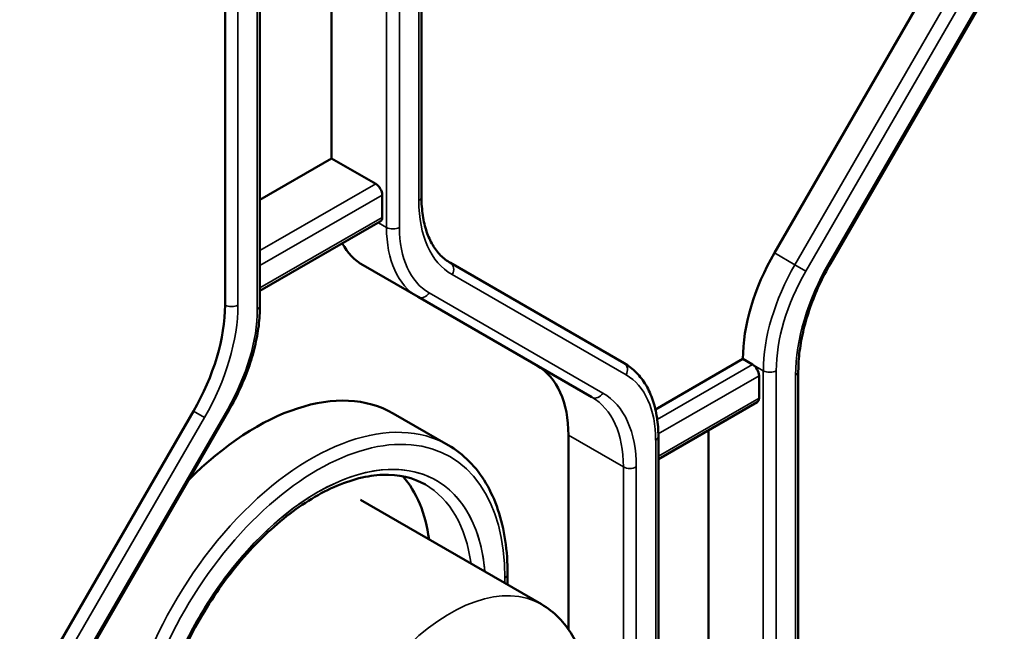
# Model space of a CAD drawing. Header units: millimetres. Extents: x 0 to 14369, y -869 to 2970.
# Tile 546 of 656: x 3793 to 3826, y 1246 to 1266. Entities that reach past the tile are written whole.
import ezdxf

# ---------------------------------------------------------------- set-up
doc = ezdxf.new("R2010")
doc.units = ezdxf.units.MM
doc.header["$LTSCALE"] = 10
doc.layers.add('Sichtbar (ISO)', color=7, linetype='Continuous', lineweight=50)
doc.layers.add('Sichtbar schmal (ISO)', color=7, linetype='Continuous', lineweight=35)

msp = doc.modelspace()

# ---------------------------------------------------------------- linework, layer by layer
at = {"layer": 'Sichtbar (ISO)'}
for p, q in [((3806.546, 1260.408), (3806.546, 1285.096)), ((3806.546, 1260.408), (3806.546, 1285.096)), ((3803.595, 1261.677), (3803.595, 1283.154)), ((3803.595, 1283.154), (3803.595, 1261.677)), ((3801.243, 1282.541), (3801.243, 1256.839)), ((3801.243, 1282.541), (3801.243, 1256.839)), ((3800.095, 1281.544), (3800.095, 1256.856)), ((3818.136, 1258.571), (3823.843, 1268.456)), ((3823.843, 1268.456), (3818.136, 1258.571)), ((3819.978, 1258.225), (3825.685, 1268.11)), ((3819.978, 1258.225), (3825.685, 1268.11)), ((3801.243, 1260.319), (3803.595, 1261.677)), ((3803.595, 1261.677), (3801.243, 1260.319)), ((3803.595, 1261.677), (3805.044, 1260.84)), ((3805.044, 1260.84), (3803.595, 1261.677)), ((3805.256, 1259.737), (3805.256, 1260.472)), ((3805.256, 1260.472), (3805.256, 1259.737)), ((3801.243, 1257.319), (3805.194, 1259.6)), ((3801.243, 1257.319), (3805.194, 1259.6)), ((3804.63, 1258.163), (3806.433, 1257.122)), ((3806.433, 1257.122), (3804.63, 1258.163)), ((3813.201, 1254.947), (3807.494, 1258.242)), ((3807.494, 1258.242), (3813.201, 1254.947)), ((3806.433, 1257.122), (3812.141, 1253.827)), ((3812.141, 1253.827), (3806.433, 1257.122)), ((3814.229, 1253.429), (3817.101, 1255.087)), ((3817.101, 1255.087), (3814.229, 1253.429)), ((3817.101, 1255.087), (3817.419, 1254.903)), ((3817.419, 1254.903), (3817.101, 1255.087)), ((3818.921, 1229.993), (3818.921, 1254.681)), ((3818.921, 1229.993), (3818.921, 1254.681)), ((3817.631, 1253.801), (3817.631, 1254.536)), ((3817.631, 1254.536), (3817.631, 1253.801)), ((3814.325, 1251.79), (3817.569, 1253.663)), ((3814.325, 1251.79), (3817.569, 1253.663)), ((3799.059, 1253.372), (3793.352, 1243.487)), ((3800.23, 1253.413), (3794.522, 1243.528)), ((3800.23, 1253.413), (3794.522, 1243.528)), ((3805.62, 1253.296), (3807.423, 1252.255)), ((3805.62, 1253.296), (3807.423, 1252.255)), ((3815.969, 1252.74), (3815.969, 1231.262)), ((3815.969, 1231.262), (3815.969, 1252.74)), ((3811.373, 1252.579), (3811.373, 1246.198)), ((3811.373, 1246.198), (3811.373, 1252.579)), ((3814.325, 1229.352), (3814.325, 1252.535)), ((3814.325, 1229.352), (3814.325, 1252.535)), ((3804.544, 1250.453), (3810.484, 1247.023)), ((3809.375, 1247.664), (3809.375, 1248.012)), ((3809.375, 1247.664), (3809.375, 1248.012))]:
    msp.add_line(p, q, dxfattribs=at)
for centre, major_axis, start_param, end_param in [((3805.044, 1260.595), (0.15, -0.26), 0.785398, 2.356194), ((3805.044, 1260.595), (-0.15, 0.26), 3.926991, 5.497787), ((3805.044, 1259.86), (0.15, -0.26), 0, 0.785398), ((3805.044, 1259.86), (0.15, -0.26), 0, 0.785398), ((3807.13, 1262.493), (-2.5, -4.33), 5.947662, 6.283185), ((3807.13, 1262.493), (-2.5, -4.33), 5.947662, 6.283185), ((3820.636, 1257.128), (2.5, 4.33), 1.570796, 2.356194), ((3820.636, 1257.128), (-2.5, -4.33), 4.712389, 5.497787), ((3796.559, 1254.815), (-2.5, -4.33), 1.570796, 2.356194), ((3807.837, 1250.538), (2.5, 4.33), 5.497787, 6.283185), ((3807.837, 1250.538), (2.5, 4.33), 5.497787, 6.283185), ((3817.419, 1254.658), (0.15, -0.26), 0.785398, 2.356195), ((3817.419, 1254.658), (-0.15, 0.26), 3.926991, 5.497787), ((3801.12, 1245.501), (4.5, 7.794), 0, 1.142593), ((3801.12, 1245.501), (4.5, 7.794), 0, 1.142593), ((3817.419, 1253.923), (0.15, -0.26), 0, 0.785398), ((3817.419, 1253.923), (0.15, -0.26), 0, 0.785398), ((3801.544, 1245.256), (3.75, 6.495), 5.639684, 6.094464)]:
    msp.add_ellipse(centre, major_axis=major_axis, ratio=0.57735, start_param=start_param, end_param=end_param, dxfattribs=at)
for points, knots in [([(3806.546, 1260.408), (3806.546, 1260.195), (3806.561, 1259.992), (3806.618, 1259.612), (3806.66, 1259.434), (3806.769, 1259.11), (3806.836, 1258.963), (3806.991, 1258.701), (3807.078, 1258.587), (3807.273, 1258.39), (3807.379, 1258.308), (3807.494, 1258.242)], [3.1415927, 3.1415927, 3.1415927, 3.1415927, 3.2986723, 3.2986723, 3.4557519, 3.4557519, 3.6128316, 3.6128316, 3.7699112, 3.7699112, 3.9269908, 3.9269908, 3.9269908, 3.9269908]), ([(3806.546, 1260.408), (3806.546, 1260.195), (3806.561, 1259.992), (3806.618, 1259.612), (3806.66, 1259.434), (3806.769, 1259.11), (3806.836, 1258.963), (3806.991, 1258.701), (3807.078, 1258.587), (3807.273, 1258.39), (3807.379, 1258.308), (3807.494, 1258.242)], [3.1415927, 3.1415927, 3.1415927, 3.1415927, 3.2986723, 3.2986723, 3.4557519, 3.4557519, 3.6128316, 3.6128316, 3.7699112, 3.7699112, 3.9269908, 3.9269908, 3.9269908, 3.9269908]), ([(3819.978, 1258.225), (3819.844, 1257.993), (3819.72, 1257.754), (3819.497, 1257.271), (3819.398, 1257.027), (3819.226, 1256.538), (3819.154, 1256.294), (3819.038, 1255.814), (3818.994, 1255.577), (3818.935, 1255.117), (3818.921, 1254.894), (3818.921, 1254.681)], [2.3561945, 2.3561945, 2.3561945, 2.3561945, 2.5132741, 2.5132741, 2.6703538, 2.6703538, 2.8274334, 2.8274334, 2.984513, 2.984513, 3.1415927, 3.1415927, 3.1415927, 3.1415927]), ([(3819.978, 1258.225), (3819.844, 1257.993), (3819.72, 1257.754), (3819.497, 1257.271), (3819.398, 1257.027), (3819.226, 1256.538), (3819.154, 1256.294), (3819.038, 1255.814), (3818.994, 1255.577), (3818.935, 1255.117), (3818.921, 1254.894), (3818.921, 1254.681)], [2.3561945, 2.3561945, 2.3561945, 2.3561945, 2.5132741, 2.5132741, 2.6703538, 2.6703538, 2.8274334, 2.8274334, 2.984513, 2.984513, 3.1415927, 3.1415927, 3.1415927, 3.1415927]), ([(3801.243, 1256.839), (3801.243, 1256.624), (3801.229, 1256.403), (3801.171, 1255.951), (3801.128, 1255.721), (3801.016, 1255.256), (3800.946, 1255.022), (3800.782, 1254.554), (3800.687, 1254.321), (3800.475, 1253.861), (3800.357, 1253.634), (3800.23, 1253.413)], [0, 0, 0, 0, 0.1570796, 0.1570796, 0.3141593, 0.3141593, 0.4712389, 0.4712389, 0.6283185, 0.6283185, 0.7853982, 0.7853982, 0.7853982, 0.7853982]), ([(3801.243, 1256.839), (3801.243, 1256.624), (3801.229, 1256.403), (3801.171, 1255.951), (3801.128, 1255.721), (3801.016, 1255.256), (3800.946, 1255.022), (3800.782, 1254.554), (3800.687, 1254.321), (3800.475, 1253.861), (3800.357, 1253.634), (3800.23, 1253.413)], [0, 0, 0, 0, 0.1570796, 0.1570796, 0.3141593, 0.3141593, 0.4712389, 0.4712389, 0.6283185, 0.6283185, 0.7853982, 0.7853982, 0.7853982, 0.7853982]), ([(3813.201, 1254.947), (3813.348, 1254.862), (3813.483, 1254.757), (3813.724, 1254.513), (3813.83, 1254.374), (3814.011, 1254.068), (3814.086, 1253.901), (3814.206, 1253.544), (3814.251, 1253.355), (3814.31, 1252.957), (3814.325, 1252.75), (3814.325, 1252.535)], [5.4977871, 5.4977871, 5.4977871, 5.4977871, 5.6548668, 5.6548668, 5.8119464, 5.8119464, 5.969026, 5.969026, 6.1261057, 6.1261057, 6.2831853, 6.2831853, 6.2831853, 6.2831853]), ([(3813.201, 1254.947), (3813.348, 1254.862), (3813.483, 1254.757), (3813.724, 1254.513), (3813.83, 1254.374), (3814.011, 1254.068), (3814.086, 1253.901), (3814.206, 1253.544), (3814.251, 1253.355), (3814.31, 1252.957), (3814.325, 1252.75), (3814.325, 1252.535)], [5.4977871, 5.4977871, 5.4977871, 5.4977871, 5.6548668, 5.6548668, 5.8119464, 5.8119464, 5.969026, 5.969026, 6.1261057, 6.1261057, 6.2831853, 6.2831853, 6.2831853, 6.2831853]), ([(3809.375, 1248.012), (3809.375, 1248.398), (3809.349, 1248.77), (3809.243, 1249.478), (3809.164, 1249.814), (3808.952, 1250.443), (3808.82, 1250.736), (3808.505, 1251.269), (3808.321, 1251.51), (3807.906, 1251.93), (3807.674, 1252.109), (3807.423, 1252.255)], [0, 0, 0, 0, 0.1570796, 0.1570796, 0.3141593, 0.3141593, 0.4712389, 0.4712389, 0.6283185, 0.6283185, 0.7853982, 0.7853982, 0.7853982, 0.7853982]), ([(3809.375, 1248.012), (3809.375, 1248.398), (3809.349, 1248.77), (3809.243, 1249.478), (3809.164, 1249.814), (3808.952, 1250.443), (3808.82, 1250.736), (3808.505, 1251.269), (3808.321, 1251.51), (3807.906, 1251.93), (3807.674, 1252.109), (3807.423, 1252.255)], [0, 0, 0, 0, 0.1570796, 0.1570796, 0.3141593, 0.3141593, 0.4712389, 0.4712389, 0.6283185, 0.6283185, 0.7853982, 0.7853982, 0.7853982, 0.7853982]), ([(3806.673, 1250.956), (3806.272, 1251.187), (3805.8, 1251.299), (3804.774, 1251.26), (3804.23, 1251.125), (3803.121, 1250.63), (3802.56, 1250.278), (3801.465, 1249.388), (3800.932, 1248.851), (3799.95, 1247.643), (3799.501, 1246.972), (3798.736, 1245.566), (3798.42, 1244.831), (3797.954, 1243.375), (3797.803, 1242.654), (3797.719, 1241.738), (3797.708, 1241.503), (3797.708, 1241.276)], [0.785398, 0.785398, 0.785398, 0.785398, 1.13378, 1.13378, 1.457995, 1.457995, 1.771581, 1.771581, 2.085311, 2.085311, 2.400167, 2.400167, 2.715368, 2.715368, 3.029965, 3.029965, 3.141593, 3.141593, 3.141593, 3.141593]), ([(3806.673, 1250.956), (3806.272, 1251.187), (3805.8, 1251.299), (3804.774, 1251.26), (3804.23, 1251.125), (3803.121, 1250.63), (3802.56, 1250.278), (3801.465, 1249.388), (3800.932, 1248.851), (3799.95, 1247.643), (3799.501, 1246.972), (3798.736, 1245.566), (3798.42, 1244.831), (3797.954, 1243.375), (3797.803, 1242.654), (3797.719, 1241.738), (3797.708, 1241.503), (3797.708, 1241.276)], [0.785398, 0.785398, 0.785398, 0.785398, 1.13378, 1.13378, 1.457995, 1.457995, 1.771581, 1.771581, 2.085311, 2.085311, 2.400167, 2.400167, 2.715368, 2.715368, 3.029965, 3.029965, 3.141593, 3.141593, 3.141593, 3.141593]), ([(3812.019, 1243.868), (3812.019, 1244.128), (3812.002, 1244.382), (3811.928, 1244.877), (3811.872, 1245.117), (3811.717, 1245.58), (3811.617, 1245.801), (3811.372, 1246.216), (3811.225, 1246.409), (3810.886, 1246.753), (3810.693, 1246.902), (3810.484, 1247.023)], [0, 0, 0, 0, 0.1570796, 0.1570796, 0.3141593, 0.3141593, 0.4712389, 0.4712389, 0.6283185, 0.6283185, 0.7853982, 0.7853982, 0.7853982, 0.7853982])]:
    msp.add_open_spline(points, degree=3, knots=knots, dxfattribs=at)
at = {"layer": 'Sichtbar schmal (ISO)'}
for p, q in [((3805.398, 1285.113), (3805.398, 1259.411)), ((3805.398, 1259.411), (3805.398, 1285.113)), ((3805.822, 1259.411), (3805.822, 1285.113)), ((3805.822, 1285.113), (3805.822, 1259.411)), ((3806.459, 1284.974), (3806.459, 1260.285)), ((3806.459, 1260.285), (3806.459, 1284.974)), ((3801.155, 1282.419), (3801.155, 1256.716)), ((3801.155, 1256.716), (3801.155, 1282.419)), ((3800.095, 1281.544), (3800.095, 1256.856)), ((3800.519, 1256.856), (3800.519, 1281.544)), ((3800.519, 1281.544), (3800.519, 1256.856)), ((3819.931, 1258.253), (3825.638, 1268.138)), ((3825.638, 1268.138), (3819.931, 1258.253)), ((3824.515, 1268.069), (3818.808, 1258.184)), ((3818.808, 1258.184), (3824.515, 1268.069)), ((3824.877, 1267.859), (3819.17, 1257.974)), ((3819.17, 1257.974), (3824.877, 1267.859)), ((3805.044, 1260.84), (3801.243, 1258.645)), ((3801.243, 1258.645), (3805.044, 1260.84)), ((3801.243, 1258.155), (3805.256, 1260.472)), ((3805.256, 1260.472), (3801.243, 1258.155)), ((3805.256, 1259.737), (3801.243, 1257.42)), ((3801.243, 1257.42), (3805.256, 1259.737)), ((3805.398, 1259.411), (3805.132, 1259.564)), ((3805.132, 1259.564), (3805.398, 1259.411)), ((3818.808, 1258.184), (3818.136, 1258.571)), ((3818.136, 1258.571), (3818.808, 1258.184)), ((3818.808, 1258.184), (3819.17, 1257.974)), ((3819.17, 1257.974), (3818.808, 1258.184)), ((3819.931, 1258.253), (3819.978, 1258.225)), ((3819.978, 1258.225), (3819.931, 1258.253)), ((3813.263, 1254.564), (3807.556, 1257.859)), ((3807.556, 1257.859), (3813.263, 1254.564)), ((3806.796, 1257.259), (3812.503, 1253.964)), ((3812.503, 1253.964), (3806.796, 1257.259)), ((3817.419, 1254.903), (3814.289, 1253.096)), ((3814.289, 1253.096), (3817.419, 1254.903)), ((3817.419, 1254.903), (3817.772, 1254.699)), ((3817.772, 1254.699), (3817.419, 1254.903)), ((3817.772, 1254.699), (3817.772, 1230.221)), ((3817.772, 1230.221), (3817.772, 1254.699)), ((3818.197, 1228.996), (3818.197, 1254.699)), ((3818.197, 1254.699), (3818.197, 1229.976)), ((3818.833, 1254.559), (3818.833, 1229.871)), ((3818.833, 1229.871), (3818.833, 1254.559)), ((3814.324, 1252.626), (3817.631, 1254.536)), ((3817.631, 1254.536), (3814.324, 1252.626)), ((3817.631, 1253.801), (3814.325, 1251.892)), ((3814.325, 1251.892), (3817.631, 1253.801)), ((3799.059, 1253.372), (3793.352, 1243.487)), ((3794.475, 1243.556), (3800.182, 1253.441)), ((3800.182, 1253.441), (3794.475, 1243.556)), ((3799.421, 1253.163), (3799.059, 1253.372)), ((3799.059, 1253.372), (3799.421, 1253.163)), ((3800.23, 1253.413), (3800.182, 1253.441)), ((3800.182, 1253.441), (3800.23, 1253.413)), ((3799.421, 1253.163), (3793.714, 1243.278)), ((3793.714, 1243.278), (3799.421, 1253.163)), ((3811.373, 1252.579), (3813.176, 1251.538)), ((3813.176, 1251.538), (3811.373, 1252.579)), ((3814.237, 1252.413), (3814.237, 1229.575)), ((3814.237, 1229.575), (3814.237, 1252.413)), ((3813.176, 1251.538), (3813.176, 1238.493)), ((3813.176, 1238.493), (3813.176, 1251.538)), ((3813.6, 1237.808), (3813.6, 1251.538)), ((3813.6, 1251.538), (3813.6, 1237.808)), ((3809.287, 1247.89), (3809.287, 1247.714)), ((3809.287, 1247.714), (3809.287, 1247.89))]:
    msp.add_line(p, q, dxfattribs=at)
for centre, major_axis, ratio, start_param, end_param in [((3806.246, 1260.408), (0.3, 0), 0.57735, 5.497787, 6.283185), ((3806.246, 1260.408), (0.3, 0), 0.57735, 5.497787, 6.283185), ((3810.206, 1262.449), (-2.65, -4.59), 0.57735, 5.497787, 6.283185), ((3810.206, 1262.449), (-2.65, -4.59), 0.57735, 5.497787, 6.283185), ((3805.61, 1259.533), (-0.3, 0), 0.57735, 0.785398, 2.356194), ((3808.933, 1261.452), (-2.5, -4.33), 0.57735, 5.497787, 6.283185), ((3805.61, 1259.533), (0.3, 0), 0.57735, 3.926991, 5.497787), ((3808.933, 1261.452), (-2.5, -4.33), 0.57735, 5.497787, 6.283185), ((3809.146, 1261.33), (-2.35, -4.07), 0.57735, 5.497787, 6.283185), ((3809.146, 1261.33), (-2.35, -4.07), 0.57735, 5.497787, 6.283185), ((3807.344, 1257.982), (0.15, 0.26), 0.816497, 4.712389, 6.283185), ((3807.344, 1257.982), (0.15, 0.26), 0.816497, 4.712389, 6.283185), ((3821.308, 1256.74), (-2.5, -4.33), 0.57735, 4.712389, 5.497787), ((3821.308, 1256.74), (2.5, 4.33), 0.57735, 1.570796, 2.356194), ((3822.581, 1256.723), (2.65, 4.59), 0.57735, 1.570796, 2.356194), ((3822.581, 1256.723), (-2.65, -4.59), 0.57735, 4.712389, 5.497787), ((3821.52, 1256.618), (-2.35, -4.07), 0.57735, 4.712389, 5.497787), ((3821.52, 1256.618), (2.35, 4.07), 0.57735, 1.570796, 2.356194), ((3806.583, 1257.382), (-0.15, -0.26), 0.816497, 0, 1.570796), ((3806.583, 1257.382), (-0.15, -0.26), 0.816497, 0, 1.570796), ((3796.559, 1254.815), (-2.5, -4.33), 0.57735, 1.570796, 2.356194), ((3796.771, 1254.692), (-2.65, -4.59), 0.57735, 1.570796, 2.356194), ((3796.771, 1254.692), (2.65, 4.59), 0.57735, 4.712389, 5.497787), ((3800.307, 1256.979), (-0.3, 0), 0.57735, 0.785398, 2.356194), ((3800.307, 1256.979), (0.3, 0), 0.57735, 3.926991, 5.497787), ((3800.943, 1256.839), (0.3, 0), 0.57735, 5.497787, 6.283185), ((3800.943, 1256.839), (0.3, 0), 0.57735, 5.497787, 6.283185), ((3797.832, 1254.798), (2.35, 4.07), 0.57735, 4.712389, 5.497787), ((3797.832, 1254.798), (-2.35, -4.07), 0.57735, 1.570796, 2.356194), ((3813.051, 1254.687), (0.15, 0.26), 0.816497, 4.712389, 6.283185), ((3813.051, 1254.687), (0.15, 0.26), 0.816497, 4.712389, 6.283185), ((3810.913, 1250.494), (2.35, 4.07), 0.57735, 5.497787, 6.283185), ((3810.913, 1250.494), (2.35, 4.07), 0.57735, 5.497787, 6.283185), ((3817.984, 1254.821), (0.3, 0), 0.57735, 3.926991, 5.497787), ((3817.984, 1254.821), (-0.3, 0), 0.57735, 0.785398, 2.356194), ((3818.621, 1254.681), (0.3, 0), 0.57735, 5.497787, 6.283185), ((3818.621, 1254.681), (0.3, 0), 0.57735, 5.497787, 6.283185), ((3812.291, 1254.087), (-0.15, -0.26), 0.816497, 0, 1.570796), ((3812.291, 1254.087), (-0.15, -0.26), 0.816497, 0, 1.570796), ((3809.853, 1249.374), (2.65, 4.59), 0.57735, 5.497787, 6.283185), ((3809.853, 1249.374), (2.65, 4.59), 0.57735, 5.497787, 6.283185), ((3809.641, 1249.497), (2.5, 4.33), 0.57735, 5.497787, 6.283185), ((3809.641, 1249.497), (2.5, 4.33), 0.57735, 5.497787, 6.283185), ((3802.923, 1244.46), (4.5, 7.794), 0.57735, 0, 2.356194), ((3802.923, 1244.46), (4.5, 7.794), 0.57735, 0, 2.356194), ((3803.135, 1244.338), (4.35, 7.534), 0.57735, 5.497787, 8.63938), ((3803.135, 1244.338), (4.35, 7.534), 0.57735, 5.497787, 8.63938), ((3803.135, 1244.338), (3.9, 6.755), 0.57735, 5.590025, 8.63938), ((3814.025, 1252.535), (0.3, 0), 0.57735, 5.497787, 6.283185), ((3814.025, 1252.535), (0.3, 0), 0.57735, 5.497787, 6.283185), ((3813.388, 1251.66), (0.3, 0), 0.57735, 3.926991, 5.497787), ((3813.388, 1251.66), (-0.3, 0), 0.57735, 0.785398, 2.356194), ((3802.923, 1244.46), (3.75, 6.495), 0.57735, 5.639684, 6.283185), ((3802.923, 1244.46), (3.75, 6.495), 0.57735, 5.639684, 6.283185), ((3809.075, 1248.012), (0.3, 0), 0.57735, 5.497787, 6.283185), ((3809.075, 1248.012), (0.3, 0), 0.57735, 5.497787, 6.283185), ((3807.484, 1241.827), (3, 5.196), 0.57735, 0, 2.356194)]:
    msp.add_ellipse(centre, major_axis=major_axis, ratio=ratio, start_param=start_param, end_param=end_param, dxfattribs=at)
msp.add_open_spline([(3808.628, 1248.096), (3808.597, 1248.473), (3808.535, 1248.821), (3808.438, 1249.15), (3808.294, 1249.64), (3808.075, 1250.084), (3807.793, 1250.438), (3807.51, 1250.792), (3807.165, 1251.056), (3806.769, 1251.227), (3806.374, 1251.397), (3805.928, 1251.475), (3805.45, 1251.455), (3804.972, 1251.435), (3804.463, 1251.316), (3803.942, 1251.104), (3803.421, 1250.892), (3802.89, 1250.587), (3802.369, 1250.202), (3801.847, 1249.817), (3801.337, 1249.351), (3800.858, 1248.823), (3800.378, 1248.295), (3799.93, 1247.706), (3799.532, 1247.079), (3799.133, 1246.452), (3798.784, 1245.788), (3798.499, 1245.112), (3798.214, 1244.436), (3797.993, 1243.748), (3797.845, 1243.084), (3797.696, 1242.42), (3797.62, 1241.779), (3797.62, 1241.154)], degree=3, knots=[0.030047, 0.030047, 0.030047, 0.030047, 0.0909091, 0.0909091, 0.0909091, 0.1818182, 0.1818182, 0.1818182, 0.2727273, 0.2727273, 0.2727273, 0.3636364, 0.3636364, 0.3636364, 0.4545455, 0.4545455, 0.4545455, 0.5454545, 0.5454545, 0.5454545, 0.6363636, 0.6363636, 0.6363636, 0.7272727, 0.7272727, 0.7272727, 0.8181818, 0.8181818, 0.8181818, 0.9090909, 0.9090909, 0.9090909, 1, 1, 1, 1], dxfattribs=at)

doc.saveas('drawing.dxf')
